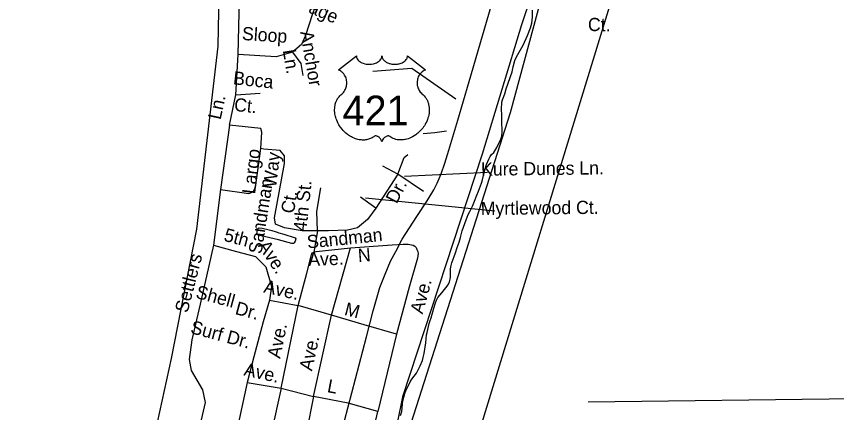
# Model space of a CAD drawing. Extents: x 2290055 to 2389491, y 66597 to 237875.
# Drawn here: x 2329224 to 2335117, y 92752 to 95600 of the extents above; entities that cross this region are included whole.
import ezdxf

# ---------------------------------------------------------------- set-up
doc = ezdxf.new("R2010")
doc.units = 0
for name, color, linetype in [('Exist Boundary Political City Limit New', 7, 'Continuous'), ('Exist Boundary Political CountyLine', 7, 'Continuous'), ('Exist Hydrographic Island Shore', 7, 'Continuous'), ('Exist Hydrographic Pond Under 1500 Sq Ft', 7, 'Continuous'), ('Exist Road Non-System Type 51', 7, 'Continuous'), ('Exist Road Non-System Type 51 Label', 7, 'Continuous'), ('Exist Road Primary US Attributed', 7, 'Continuous'), ('Exist Road Primary US Shield CELL', 7, 'Continuous'), ('Exist Road Primary US Shield Number Label', 7, 'Continuous'), ('Map Preparation Boundary City Limit Buffer Line', 7, 'Continuous'), ('Map Preparation Inset Cut Line', 7, 'Continuous'), ('Map Preparation Longitude Latitude Lines', 7, 'Continuous')]:
    doc.layers.add(name, color=color, linetype=linetype)

msp = doc.modelspace()

# ---------------------------------------------------------------- linework, layer by layer
at = {"layer": 'Exist Boundary Political City Limit New'}
for points in [[(2327416, 91858.6), (2329500.8, 91892.7), (2329685.8, 92584.8), (2330221.5, 92604.3), (2330338.5, 93140.4), (2330521.2, 94071.3), (2330674.5, 95387.2), (2330693.5, 96396.3)], [(2332925.8, 95755), (2332852.8, 95539.3), (2332570.8, 94609.9), (2331997.2, 92866.6), (2331811.8, 91942.7), (2331649.5, 91610.8), (2331630.8, 91552), (2331546, 91427.6), (2331481, 91270.8), (2331474, 91188.4), (2331328, 90792), (2331175, 90257.6), (2330837.2, 89230.1), (2330806, 88995.8), (2330565, 88136.2)]]:
    msp.add_lwpolyline(points, dxfattribs=at)
at = {"layer": 'Exist Boundary Political CountyLine'}
msp.add_lwpolyline([(2330486.3, 87434.7), (2331265, 90397.2), (2331649.5, 91610.8), (2331855.1, 92031.3), (2332774.3, 94909.4), (2333577.6, 97883.8), (2334423, 100131.9), (2335251.5, 102714.6), (2335953.9, 104717.9), (2336921.3, 107598.4), (2338178.9, 111127.7), (2339020, 113445.2), (2339373.3, 114873.2), (2339983.2, 116868.4), (2341036.1, 119166.1)], dxfattribs=at)
at = {"layer": 'Exist Hydrographic Island Shore'}
for points in [[(2332922, 95534.6), (2332926.2, 95552.5), (2332929.2, 95573.1), (2332931, 95595.6), (2332932.7, 95644.1)], [(2332223.5, 93503), (2332236, 93541.3), (2332243, 93560.1), (2332252, 93578.9), (2332280.7, 93612.1), (2332318, 93660), (2332328.2, 93675.3), (2332335, 93691.1), (2332340.2, 93711.4), (2332342, 93728.9), (2332343.5, 93784.2), (2332345.2, 93800.6), (2332352, 93828.1), (2332378.5, 93900.2), (2332391.2, 93940.1), (2332404, 93976.2), (2332415, 94010.6), (2332427.5, 94059), (2332454.5, 94138.4), (2332470.2, 94176), (2332481, 94197.6), (2332501.7, 94236), (2332516.2, 94271.9), (2332531, 94314.6), (2332544.5, 94344.5), (2332565, 94402), (2332569.5, 94416.5), (2332591.7, 94505.7), (2332601, 94535.6), (2332617.5, 94574.9), (2332628.7, 94594.2), (2332638, 94607.2), (2332653.2, 94620.9), (2332675.5, 94658.6), (2332705.5, 94717.4), (2332712, 94738.4), (2332714.2, 94769.7), (2332713.5, 94798.2), (2332712, 94818), (2332711.7, 94876.3), (2332709.5, 94948), (2332710.5, 94967.6), (2332712.7, 94983.6), (2332716.7, 94999.4), (2332732.5, 95043.7), (2332743.5, 95079), (2332786.5, 95201.7), (2332793.7, 95238.5), (2332805.5, 95283.2), (2332813.7, 95303.9), (2332827.5, 95325.9), (2332865.2, 95392.6), (2332896.5, 95462.4), (2332916.5, 95517.2), (2332922, 95534.6)], [(2331984, 92730.6), (2331992.5, 92760.6), (2331995.5, 92785.3), (2331997, 92812.4), (2332000.7, 92837.9), (2332014.5, 92888.9), (2332022.2, 92909.6), (2332034, 92931.9), (2332053, 92972.7), (2332065.5, 92992.3), (2332097.7, 93035.1), (2332124, 93087.9), (2332140.7, 93125.5), (2332147.5, 93147.3), (2332153.5, 93177.7), (2332165, 93253.7), (2332170.5, 93311.2), (2332174, 93329), (2332188.7, 93392.7), (2332196, 93415.4), (2332203.5, 93433.4), (2332223.5, 93503)]]:
    msp.add_lwpolyline(points, dxfattribs=at)
at = {"layer": 'Exist Hydrographic Pond Under 1500 Sq Ft'}
msp.add_lwpolyline([(2331216.5, 93968.1), (2331203.5, 93968.1), (2331107.2, 93994.5), (2330972.7, 94025.1), (2330955, 94031.1), (2330952.2, 94036.4), (2330953.7, 94052.2), (2330959.2, 94074), (2330962.5, 94079), (2330967.2, 94081.3), (2330989, 94077.7), (2331040.5, 94065.5), (2331058.5, 94061.1), (2331090.5, 94051.6), (2331109, 94045.2), (2331145.7, 94035.4), (2331220.7, 94011.2), (2331227.2, 94007.5), (2331230.5, 94001.9), (2331226.7, 93985.6), (2331219.5, 93972.2), (2331216.5, 93968.1)], dxfattribs=at)
at = {"layer": 'Exist Road Non-System Type 51'}
for p, q in [((2331486.9, 93452), (2331623.8, 93935.6)), ((2331623.8, 93935.6), (2331923.5, 93958.6)), ((2331126.5, 92927.5), (2331247.9, 93521.3)), ((2331486.9, 93452), (2331247.9, 93521.3)), ((2331358.5, 92867.5), (2331486.9, 93452)), ((2331723.6, 93384.2), (2331486.9, 93452)), ((2331954.4, 93316.5), (2331723.6, 93384.2)), ((2331954.4, 93316.5), (2331821.3, 92760.5)), ((2331126.5, 92927.5), (2330996.7, 92351.2)), ((2331126.5, 92927.5), (2331358.5, 92867.5)), ((2331358.5, 92867.5), (2331242.7, 92288.7)), ((2331607.9, 92820.5), (2331358.5, 92867.5)), ((2331821.3, 92760.5), (2331607.9, 92820.5)), ((2331682.7, 92175.7), (2331821.3, 92760.5))]:
    msp.add_line(p, q, dxfattribs=at)
for points in [[(2331683.7, 97234.4), (2331692.2, 96899.1), (2331692.2, 96754.8), (2331569.2, 96249.8), (2331450.4, 95882.2), (2331348.7, 95610.6), (2331302, 95462.1), (2331272.3, 95398.4), (2331208.7, 95343.3), (2331089.9, 95309.3), (2330818.5, 95326.3), (2330835.5, 96126.7)], [(2331208.7, 95343.3), (2331268.1, 95260.9), (2331280.8, 95176)], [(2330801.6, 95036), (2330818.5, 95326.3)], [(2331785.5, 95205.7), (2332065.4, 95227)], [(2332065.4, 95227), (2332380.5, 95008)], [(2331806.7, 94221.1), (2331747.3, 94140.5), (2331675.2, 94081.1), (2331603.1, 94064.1), (2331467.4, 94059.9), (2331386.8, 94059.9), (2331276.6, 94059.9), (2331149.3, 94081.1), (2331085.7, 94106.5), (2331077.2, 94153.2), (2331149.3, 94543.7), (2331149.3, 94598.9), (2331119.6, 94637), (2331000.9, 94645.5), (2330979.7, 94649.8), (2330988.2, 94768.6), (2330979.7, 94794.1), (2330754.9, 94819.5), (2330801.6, 95036), (2330975.4, 95048.7)], [(2330754.9, 94819.5), (2330691.3, 94356.9), (2330894.9, 94327.2), (2330924.5, 94340), (2330941.5, 94369.7), (2330979.7, 94649.8)], [(2332313.1, 94774.8), (2332230.8, 94764.4), (2332146, 94755.9)], [(2331963.6, 94467.3), (2332010.3, 94586.1), (2332035.7, 94607.3)], [(2332149.7, 94341), (2331963.6, 94467.3), (2331857.6, 94522.5)], [(2331963.6, 94467.3), (2331806.7, 94221.1), (2331696.4, 94301.8)], [(2330691.3, 94356.9), (2330639.8, 93956.6), (2330805, 93910.6), (2330942.7, 93873.9), (2331016.1, 93800.4), (2331057.4, 93658.1), (2331042.2, 93559.4)], [(2331386.8, 94059.9), (2331383.2, 94198.1), (2331410.8, 94368)], [(2331386.8, 94059.9), (2331360.1, 93906.5)], [(2330639.8, 93956.6), (2330543.4, 93532.2), (2330483.8, 93275.1), (2330465.4, 93132.7), (2330479.2, 93054.6), (2330561.8, 92916.9), (2330580.1, 92825), (2330552.6, 92701), (2330468.6, 92458.4)], [(2331247.9, 93521.3), (2331309.6, 93753.8), (2331344.1, 93886.5), (2331350.1, 93900.5), (2331360.1, 93906.5), (2331377.9, 93910.8), (2331623.8, 93935.6)], [(2331923.5, 93958.6), (2332001.8, 93963.3), (2332039.3, 93961.8), (2332073.6, 93956), (2332085.7, 93949.5), (2332096, 93938.1), (2332102.1, 93924.3), (2332107.6, 93910), (2332110.4, 93896.4), (2332108.4, 93880.2), (2332104.6, 93862.3), (2332046.8, 93653.6), (2331954.4, 93316.5)], [(2331042.2, 93559.4), (2330997.8, 93405.5), (2330928.9, 93152.9), (2330881.5, 92967.4)], [(2331042.2, 93559.4), (2331247.9, 93521.3)], [(2330881.5, 92967.4), (2330754.9, 92381.7)], [(2330881.5, 92967.4), (2331126.5, 92927.5)]]:
    msp.add_lwpolyline(points, dxfattribs=at)
at = {"layer": 'Exist Road Non-System Type 51 Label'}
for points in [[(2332609.1, 94478.5), (2332011.8, 94449.5)], [(2332662.2, 94201.1), (2331731.4, 94294.3)]]:
    msp.add_lwpolyline(points, dxfattribs=at)
at = {"layer": 'Exist Road Primary US Attributed'}
msp.add_lwpolyline([(2331443.6, 92165.9), (2331582.4, 92694.1), (2331739.6, 93296.7), (2331788.2, 93483.8), (2331835, 93652.2), (2331872.9, 93748.2), (2331912.1, 93840.4), (2331948.9, 93909.6), (2331995.8, 93998.4), (2332100.3, 94162.9), (2332175.5, 94275.1), (2332223.2, 94353.5), (2332247.8, 94402.6), (2332275.4, 94468.7), (2332303.1, 94545.6), (2332330.7, 94637.8), (2332395.5, 94853.6), (2332477, 95133.4), (2332572.2, 95460.7), (2332669, 95791.2)], dxfattribs=at)
at = {"layer": 'Exist Road Primary US Shield CELL'}
msp.add_lwpolyline([(2331666.3, 95317.5), (2331666.7, 95312.2), (2331668, 95305.9), (2331668.9, 95302.6), (2331671.9, 95296.4), (2331676.8, 95289), (2331683.6, 95281.8), (2331691.2, 95275.5), (2331696.4, 95272.2), (2331705.2, 95267.5), (2331715.1, 95263.3), (2331726.2, 95260.1), (2331737.5, 95257.8), (2331749.9, 95256.4), (2331762.1, 95256.2), (2331775.3, 95257.2), (2331789.9, 95260), (2331796.7, 95261.8), (2331804.2, 95264.3), (2331811.2, 95267.2), (2331818.9, 95271.3), (2331825, 95275.3), (2331829.8, 95278.8), (2331836.7, 95285.3), (2331842.1, 95292.1), (2331844.4, 95295.9), (2331846.4, 95299.5), (2331849.1, 95307.3), (2331849.8, 95310.7), (2331850.4, 95317.8), (2331850.8, 95311.8), (2331851.4, 95308.1), (2331852.4, 95304.5), (2331853.9, 95300.6), (2331856.6, 95295.1), (2331859.7, 95290.6), (2331865.4, 95283.8), (2331869, 95280.4), (2331872.3, 95277.8), (2331881, 95271.8), (2331891.2, 95266.6), (2331896.2, 95264.4), (2331901.4, 95262.6), (2331907.9, 95260.6), (2331914.7, 95259), (2331921.4, 95257.9), (2331928.2, 95256.9), (2331935.2, 95256.4), (2331940.9, 95256.2), (2331947.9, 95256.3), (2331954.3, 95256.7), (2331960.9, 95257.4), (2331968.2, 95258.6), (2331974.1, 95259.9), (2331981.8, 95262), (2331988.8, 95264.5), (2331994.9, 95267.1), (2332002.9, 95271.3), (2332009.4, 95275.4), (2332014.1, 95279.2), (2332019.7, 95284.3), (2332025, 95290.5), (2332028.1, 95295), (2332030.3, 95299.6), (2332032.4, 95304.5), (2332033.6, 95309.6), (2332034.3, 95314.1), (2332034.4, 95317.9), (2332163, 95215.5), (2332159.9, 95214.3), (2332153, 95210.9), (2332147.4, 95207.6), (2332138.6, 95201.4), (2332134.8, 95198), (2332131, 95194.4), (2332127.5, 95190.6), (2332124.4, 95187.1), (2332120.7, 95181.9), (2332117.3, 95176.7), (2332114.1, 95171), (2332111.7, 95166.1), (2332107.7, 95155.7), (2332105.8, 95149.2), (2332104.6, 95143.7), (2332103.1, 95132.2), (2332102.7, 95126.7), (2332102.7, 95121.3), (2332103, 95115.6), (2332103.6, 95110.2), (2332104.5, 95104.5), (2332105.4, 95099.4), (2332107, 95093.3), (2332109.3, 95086.1), (2332112.1, 95079.2), (2332118, 95068.1), (2332125.6, 95056.7), (2332131, 95050.3), (2332136.3, 95044.8), (2332144.2, 95038.1), (2332148.5, 95034.3), (2332153.4, 95029.4), (2332161.5, 95020), (2332164.8, 95015.6), (2332168.1, 95010.7), (2332171.1, 95005.6), (2332174.1, 95000.1), (2332176.6, 94995.3), (2332181.1, 94984.3), (2332184.4, 94973.6), (2332185.9, 94968), (2332188.3, 94955.4), (2332189.2, 94949.1), (2332190.2, 94936.8), (2332190.2, 94921.9), (2332189.1, 94907.8), (2332186.4, 94891.3), (2332184.2, 94881.4), (2332180.9, 94870), (2332177.6, 94860), (2332171.7, 94845.3), (2332166.5, 94834.7), (2332159.8, 94822.2), (2332155.1, 94814.7), (2332149.7, 94806.7), (2332143, 94797.4), (2332135.1, 94787.5), (2332125.6, 94777.1), (2332117.9, 94769.4), (2332107.9, 94760.5), (2332101.8, 94755.5), (2332093.1, 94748.9), (2332081.3, 94741), (2332069.6, 94734.3), (2332059.7, 94729.2), (2332050.8, 94725.4), (2332039.5, 94721), (2332020.5, 94715.8), (2332013.6, 94714.3), (2332005.4, 94713.1), (2331997.7, 94712.4), (2331990.2, 94711.9), (2331980.2, 94711.9), (2331970.3, 94712.7), (2331960.8, 94714), (2331951.1, 94716.1), (2331940.8, 94719.1), (2331931.5, 94722.8), (2331922.1, 94727.4), (2331906.2, 94737.4), (2331901.6, 94739.9), (2331899, 94740.6), (2331892.8, 94740.9), (2331887.1, 94739.6), (2331881.1, 94737.3), (2331877.6, 94735.4), (2331872.8, 94732.3), (2331869.2, 94729.4), (2331864.8, 94725.2), (2331861.7, 94721.7), (2331859.4, 94719), (2331854.9, 94711.9), (2331853.3, 94708.6), (2331851.7, 94704.2), (2331850.2, 94697.9), (2331848.2, 94705.9), (2331845.8, 94711.2), (2331843.1, 94715.8), (2331840.2, 94719.8), (2331835.8, 94725), (2331831.7, 94728.9), (2331826.9, 94732.8), (2331821.7, 94735.9), (2331817.6, 94738), (2331813.8, 94739.5), (2331809.1, 94740.6), (2331805.3, 94740.9), (2331802.2, 94740.9), (2331797.9, 94739.9), (2331792.1, 94735.7), (2331786.6, 94731.9), (2331780.6, 94728.2), (2331773.5, 94724.4), (2331768.2, 94721.9), (2331762, 94719.5), (2331754.7, 94717.1), (2331746.8, 94715), (2331738.7, 94713.4), (2331731.6, 94712.3), (2331723.9, 94711.6), (2331717, 94711.4), (2331709.8, 94711.5), (2331703, 94712), (2331695.2, 94712.7), (2331685.5, 94714.1), (2331677.4, 94715.9), (2331668.9, 94718.2), (2331660.2, 94721), (2331650.8, 94724.5), (2331639.1, 94729.6), (2331631, 94733.8), (2331618.2, 94741.2), (2331603.1, 94751.6), (2331591.8, 94760.8), (2331583.5, 94768.3), (2331571.2, 94780.8), (2331564.1, 94788.9), (2331552.8, 94803.5), (2331545.6, 94814), (2331540.9, 94821.8), (2331534.1, 94834.2), (2331530.3, 94842.1), (2331525.4, 94853.5), (2331521.6, 94863.9), (2331518.4, 94873.8), (2331516.7, 94880.1), (2331514.3, 94891.1), (2331512.8, 94898.9), (2331511.4, 94909.6), (2331510.6, 94920.9), (2331510.4, 94931.4), (2331510.7, 94940), (2331511.7, 94950.1), (2331513.4, 94960.8), (2331515.4, 94970), (2331517.3, 94976.6), (2331520, 94984.7), (2331523.6, 94993.6), (2331527.9, 95002.1), (2331531.9, 95009.2), (2331537, 95016.8), (2331542, 95023.2), (2331548.6, 95030.4), (2331555.4, 95036.9), (2331561.7, 95042), (2331569.2, 95049.3), (2331573, 95053.7), (2331577.7, 95059.9), (2331581.4, 95065.6), (2331584.4, 95070.6), (2331588.3, 95078.2), (2331590.6, 95083.8), (2331593.6, 95092.5), (2331595.1, 95098.5), (2331596.6, 95106.4), (2331597.6, 95113.7), (2331598, 95122.9), (2331597.8, 95130.5), (2331596.8, 95139.4), (2331595.1, 95147.9), (2331593.1, 95155.4), (2331589.9, 95163.9), (2331587, 95170.1), (2331582, 95178.5), (2331576.6, 95186.4), (2331570.9, 95192.8), (2331565.2, 95198.5), (2331559.7, 95202.7), (2331554.5, 95206.4), (2331548, 95210.4), (2331541.7, 95213.5), (2331537.7, 95215.1)], close=True, dxfattribs=at)
at = {"layer": 'Map Preparation Boundary City Limit Buffer Line'}
for points in [[(2327416, 91858.6), (2329500.8, 91892.7), (2329685.8, 92584.8), (2330221.5, 92604.3), (2330338.5, 93140.4), (2330521.2, 94071.3), (2330674.5, 95387.2), (2330693.5, 96396.3)], [(2332925.8, 95755), (2332852.8, 95539.3), (2332570.8, 94609.9), (2331997.2, 92866.6), (2331811.8, 91942.7), (2331649.5, 91610.8), (2331630.8, 91552), (2331546, 91427.6), (2331481, 91270.8), (2331474, 91188.4), (2331328, 90792), (2331175, 90257.6), (2330837.2, 89230.1), (2330806, 88995.8), (2330565, 88136.2)]]:
    msp.add_lwpolyline(points, dxfattribs=at)
at = {"layer": 'Map Preparation Inset Cut Line'}
msp.add_lwpolyline([(2327293.1, 115381.1), (2326421, 108601.1), (2323940.9, 84753.9), (2319662, 79548.4), (2319961.8, 76608.6), (2326693.5, 76608.6), (2329528, 82750.7), (2336452.5, 105360.7), (2339748.2, 115381.1)], close=True, dxfattribs=at)
at = {"layer": 'Map Preparation Longitude Latitude Lines'}
msp.add_line((2333332, 92829.1), (2340292.3, 92918.4), dxfattribs=at)

# ---------------------------------------------------------------- texts
at = {"layer": 'Exist Road Non-System Type 51 Label'}
for s, rotation, p in [('age', 336.46216, (2331316.3, 95631.4)), ('Ct.', 359.54394, (2333329.8, 95494.9)), ('Sloop', 356.1818, (2330842.6, 95431.2)), ('Anchor', 279.63622, (2331262.8, 95488.8)), ('Ln.', 279.63622, (2331137.4, 95355.7)), ('Boca ', 353.72016, (2330777.4, 95112.6)), ('Ln.', 77.8985, (2330691.1, 94853.4)), ('Ct.', 353.72016, (2330784.6, 94921.2)), ('Largo ', 83.20696, (2330938.9, 94319.6)), ('Way', 83.20696, (2331089.7, 94366.4)), ('Kure Dunes Ln.', 0.61352, (2332562.7, 94455)), ('Sandman', 81.10631, (2330984.6, 93888.7)), ('4th St.', 83.97438, (2331307.2, 94052.1)), ('Dr.', 62.31828, (2331955.6, 94248)), ('Ct.', 81.10631, (2331217.7, 94179.3)), ('Myrtlewood Ct.', 0.61352, (2332560.5, 94172)), ('5th', 345.02267, (2330708.6, 93988.5)), ('Sandman', 5.74151, (2331316.6, 93931.5)), ('Ave.', 303.17104, (2330955.6, 93952.7)), ('N', 4.38384, (2331681, 93834.4)), ('Settlers', 75.49815, (2330453.1, 93464.2)), ('Ave.', 2.45237, (2331322.8, 93804.8)), ('Ave.', 347.31474, (2330995.4, 93616.5)), ('Ave.', 74.67253, (2332142.3, 93456.3)), ('Shell ', 345.02293, (2330506.4, 93577.6)), ('Dr.', 345.02293, (2330789.6, 93461.4)), ('M', 345.46677, (2331574.6, 93455.2)), ('Surf Dr.', 345.02268, (2330468.7, 93324.6)), ('Ave.', 78.44846, (2331119, 93136.4)), ('Ave.', 77.60392, (2331347.5, 93046.9)), ('Ave.', 347.31474, (2330853.2, 93020.9)), ('L', 349.32639, (2331452.1, 92900))]:
    msp.add_text(s, height=95, rotation=rotation, dxfattribs=at).set_placement(p)
at = {"layer": 'Exist Road Primary US Shield Number Label'}
msp.add_text('421', height=212.5, dxfattribs=at).set_placement((2331567.5, 94818.2))

doc.saveas('drawing.dxf')
